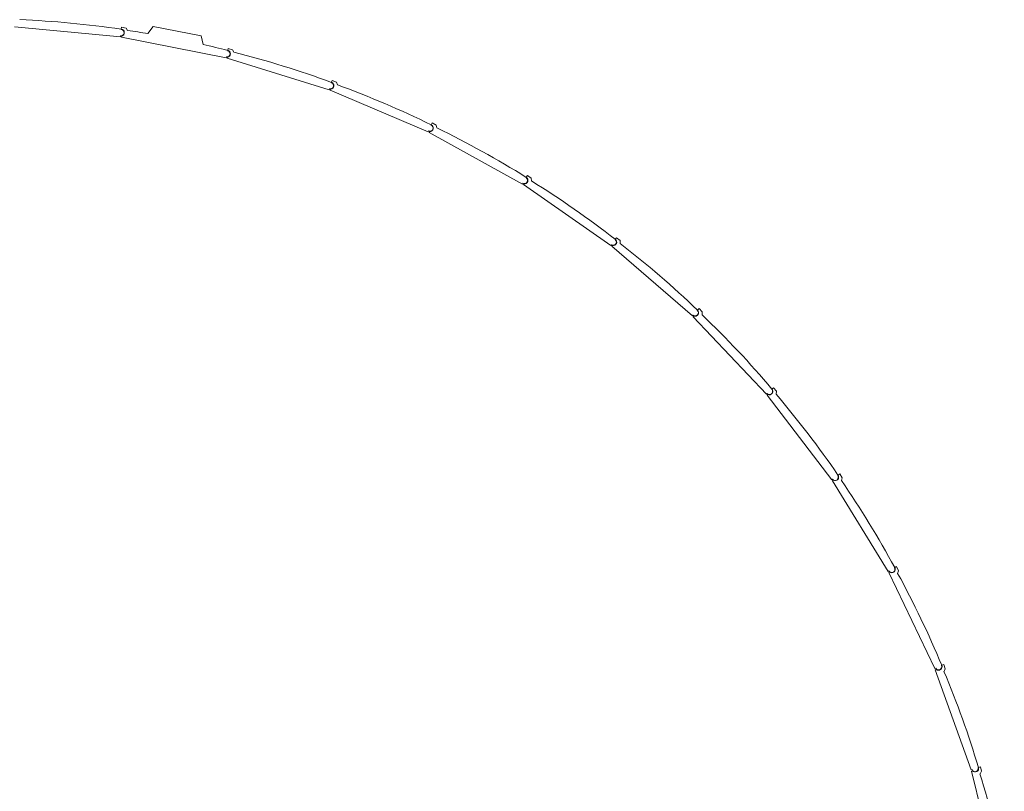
# Model space of a CAD drawing. Header units: metres. Extents: x 135583 to 135939, y 457896 to 458258.
# Tile 598 of 599: x 135769 to 135790, y 458198 to 458215. Entities that reach past the tile are written whole.
import ezdxf

# ---------------------------------------------------------------- set-up
doc = ezdxf.new("R2010")
doc.units = ezdxf.units.M
doc.layers.add('NIEUWE INSTALLATIE', color=250, linetype='Continuous', lineweight=0)

msp = doc.modelspace()

# ---------------------------------------------------------------- linework, layer by layer
at = {"layer": 'NIEUWE INSTALLATIE'}
for p, q in [((135771.592, 458214.559), (135771.474, 458214.398)), ((135772.653, 458214.347), (135771.592, 458214.559)), ((135768.51, 458214.548), (135770.866, 458214.326)), ((135770.866, 458214.326), (135770.868, 458214.348)), ((135770.881, 458214.487), (135770.882, 458214.495)), ((135770.89, 458214.541), (135770.882, 458214.497)), ((135770.989, 458214.522), (135770.89, 458214.541)), ((135770.894, 458214.342), (135770.89, 458214.322)), ((135771.024, 458214.469), (135770.989, 458214.522)), ((135772.699, 458214.157), (135772.653, 458214.347)), ((135770.89, 458214.322), (135773.21, 458213.859)), ((135773.242, 458214.018), (135773.244, 458214.025)), ((135773.257, 458214.071), (135773.244, 458214.028)), ((135773.353, 458214.041), (135773.257, 458214.071)), ((135773.382, 458213.985), (135773.353, 458214.041)), ((135773.21, 458213.859), (135773.215, 458213.881)), ((135773.24, 458213.872), (135773.234, 458213.853)), ((135773.234, 458213.853), (135775.494, 458213.153)), ((135775.542, 458213.308), (135775.545, 458213.316)), ((135775.563, 458213.359), (135775.545, 458213.318)), ((135775.655, 458213.32), (135775.563, 458213.359)), ((135775.679, 458213.261), (135775.655, 458213.32)), ((135775.494, 458213.153), (135775.501, 458213.175)), ((135775.525, 458213.163), (135775.518, 458213.145)), ((135775.518, 458213.145), (135777.694, 458212.216)), ((135777.758, 458212.366), (135777.761, 458212.373)), ((135777.783, 458212.414), (135777.761, 458212.375)), ((135777.871, 458212.366), (135777.783, 458212.414)), ((135777.694, 458212.216), (135777.703, 458212.237)), ((135777.726, 458212.223), (135777.716, 458212.206)), ((135777.716, 458212.206), (135779.786, 458211.059)), ((135777.888, 458212.305), (135777.871, 458212.366)), ((135779.786, 458211.059), (135779.796, 458211.078)), ((135779.818, 458211.062), (135779.807, 458211.045)), ((135779.864, 458211.201), (135779.868, 458211.207)), ((135779.895, 458211.246), (135779.869, 458211.209)), ((135779.977, 458211.189), (135779.895, 458211.246)), ((135779.988, 458211.126), (135779.977, 458211.189)), ((135779.807, 458211.045), (135781.747, 458209.692)), ((135781.84, 458209.825), (135781.844, 458209.831)), ((135781.875, 458209.867), (135781.845, 458209.833)), ((135781.951, 458209.802), (135781.875, 458209.867)), ((135781.955, 458209.738), (135781.951, 458209.802)), ((135781.747, 458209.692), (135781.76, 458209.71)), ((135781.78, 458209.692), (135781.766, 458209.677)), ((135781.766, 458209.677), (135783.557, 458208.13)), ((135783.664, 458208.253), (135783.669, 458208.259)), ((135783.703, 458208.292), (135783.67, 458208.261)), ((135783.771, 458208.219), (135783.703, 458208.292)), ((135783.557, 458208.13), (135783.572, 458208.148)), ((135783.59, 458208.127), (135783.575, 458208.113)), ((135783.575, 458208.113), (135785.198, 458206.391)), ((135783.769, 458208.155), (135783.771, 458208.219)), ((135785.316, 458206.503), (135785.322, 458206.508)), ((135785.359, 458206.537), (135785.323, 458206.51)), ((135785.42, 458206.457), (135785.359, 458206.537)), ((135785.198, 458206.391), (135785.214, 458206.407)), ((135785.23, 458206.385), (135785.214, 458206.373)), ((135785.214, 458206.373), (135786.651, 458204.493)), ((135785.411, 458206.394), (135785.42, 458206.457)), ((135786.651, 458204.493), (135786.669, 458204.506)), ((135786.78, 458204.591), (135786.786, 458204.596)), ((135786.826, 458204.621), (135786.787, 458204.597)), ((135786.878, 458204.536), (135786.826, 458204.621)), ((135786.863, 458204.474), (135786.878, 458204.536)), ((135786.682, 458204.483), (135786.665, 458204.472)), ((135786.665, 458204.472), (135787.901, 458202.455)), ((135788.039, 458202.54), (135788.046, 458202.544)), ((135788.088, 458202.564), (135788.047, 458202.545)), ((135788.131, 458202.474), (135788.088, 458202.564)), ((135787.901, 458202.455), (135787.92, 458202.467)), ((135787.931, 458202.442), (135787.913, 458202.433)), ((135787.913, 458202.433), (135788.934, 458200.299)), ((135788.11, 458202.414), (135788.131, 458202.474)), ((135789.081, 458200.369), (135789.088, 458200.373)), ((135789.132, 458200.389), (135789.09, 458200.374)), ((135789.166, 458200.295), (135789.132, 458200.389)), ((135788.934, 458200.299), (135788.955, 458200.309)), ((135788.963, 458200.283), (135788.944, 458200.276)), ((135788.944, 458200.276), (135789.741, 458198.049)), ((135789.139, 458200.237), (135789.166, 458200.295)), ((135789.741, 458198.049), (135789.762, 458198.056)), ((135789.768, 458198.03), (135789.748, 458198.025)), ((135789.748, 458198.025), (135790.312, 458195.727)), ((135789.894, 458198.104), (135789.901, 458198.106)), ((135789.947, 458198.118), (135789.903, 458198.107)), ((135789.938, 458197.966), (135789.971, 458198.021)), ((135789.971, 458198.021), (135789.947, 458198.118))]:
    msp.add_line(p, q, dxfattribs=at)
for centre, radius, start, end in [((135767.754, 458193.407), 21.319, 81.5644, 87.6505), ((135770.874, 458214.418), 0.07, 264.6074, 84.6074), ((135767.964, 458193.37), 21.319, 80.5234, 81.7489), ((135767.964, 458193.37), 21.319, 75.6627, 77.1677), ((135773.228, 458213.949), 0.07, 258.7058, 78.7058), ((135768.17, 458193.313), 21.319, 69.7611, 75.8472), ((135775.522, 458213.241), 0.07, 252.8042, 72.8042), ((135768.368, 458193.234), 21.319, 63.8595, 69.9456), ((135777.73, 458212.301), 0.07, 246.9025, 66.9025), ((135768.557, 458193.136), 21.319, 57.9578, 64.044), ((135779.83, 458211.139), 0.07, 241.0009, 61.0009), ((135768.735, 458193.019), 21.319, 52.0562, 58.1423), ((135781.8, 458209.768), 0.07, 235.0993, 55.0993), ((135768.901, 458192.884), 21.319, 46.1545, 52.2407), ((135783.618, 458208.201), 0.07, 229.1976, 49.1976), ((135769.051, 458192.732), 21.319, 40.2529, 46.339), ((135785.265, 458206.455), 0.07, 223.296, 43.296), ((135769.185, 458192.567), 21.319, 34.3513, 40.4374), ((135786.724, 458204.549), 0.07, 217.3943, 37.3943), ((135769.301, 458192.388), 21.319, 28.4496, 34.5358), ((135787.98, 458202.503), 0.07, 211.4927, 31.4927), ((135769.399, 458192.198), 21.319, 22.548, 28.6341), ((135789.018, 458200.339), 0.07, 205.5911, 25.5911), ((135769.476, 458191.999), 21.319, 16.6463, 22.7325), ((135789.828, 458198.08), 0.07, 199.6894, 19.6894), ((135769.532, 458191.793), 21.319, 10.7447, 16.8308)]:
    msp.add_arc(centre, radius, start, end, dxfattribs=at)
for centre, major_axis in [((135770.87, 458214.418), (0.0576, -0.0556)), ((135773.224, 458213.95), (0.0515, -0.0612)), ((135775.518, 458213.243), (0.045, -0.0662)), ((135777.726, 458212.303), (0.0379, -0.0704)), ((135779.826, 458211.141), (0.0305, -0.074)), ((135781.796, 458209.77), (0.0227, -0.0767)), ((135783.614, 458208.203), (0.0147, -0.0786)), ((135785.262, 458206.458), (0.0066, -0.0797)), ((135786.721, 458204.552), (-0.0017, -0.08)), ((135787.977, 458202.507), (-0.0099, -0.0794)), ((135789.016, 458200.343), (-0.018, -0.078)), ((135789.827, 458198.084), (-0.0259, -0.0757))]:
    msp.add_ellipse(centre, major_axis=major_axis, ratio=1, start_param=5.785696, end_param=8.473804, dxfattribs=at)

doc.saveas('drawing.dxf')
